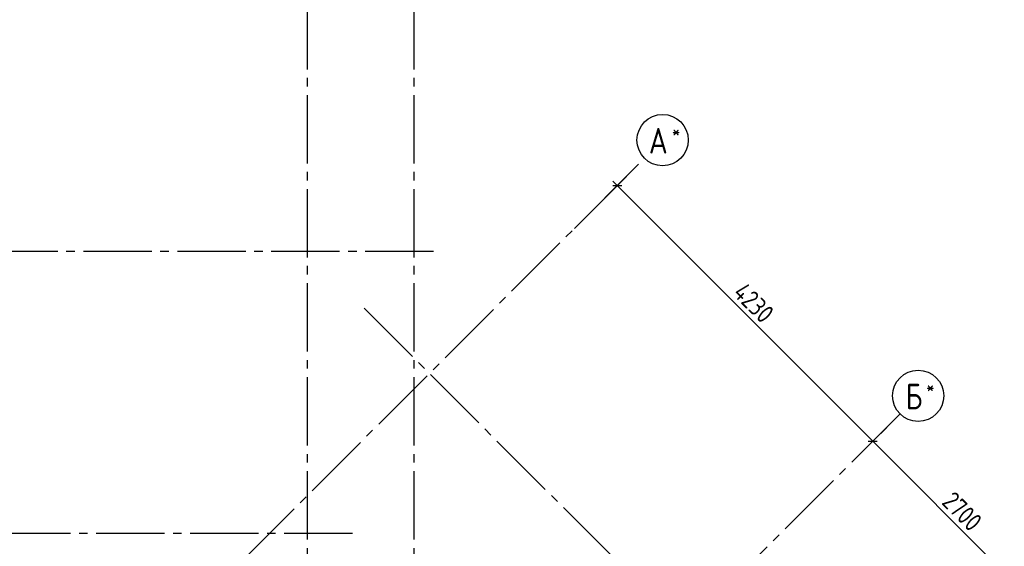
# Model space of a CAD drawing. Header units: millimetres. Extents: x 40580 to 1168286, y -220995 to 81020.
# Tile 361 of 419: x 946950 to 958475, y -109687 to -103527. Entities that reach past the tile are written whole.
import ezdxf

# ---------------------------------------------------------------- set-up
doc = ezdxf.new("R2010")
doc.units = ezdxf.units.MM
doc.linetypes.add('______5', pattern=[1100, 800, -100, 100, -100])
doc.linetypes.add('CENTER', pattern=[2, 1.25, -0.25, 0.25, -0.25])
doc.layers.add('Standard', color=7, linetype='Continuous', lineweight=25)
doc.layers.add('ОСИ', color=7, linetype='CENTER', lineweight=15)
doc.styles.add('GOST 2.304-81', font='txt')
doc.styles.add('ISOCPEUR', font='isocpeur.ttf')

msp = doc.modelspace()

# ---------------------------------------------------------------- linework, layer by layer
at = {"layer": 'Standard', "color": 251, "linetype": 'Continuous', "lineweight": -3, "true_color": 0x656565, "transparency": 33554687}
for p, q in [((954151.2, -105260.2), (953443.1, -105968.4)), ((953943.9, -105467.6), (954106.9, -105304.6)), ((953943.9, -105467.6), (954032.3, -105379.2)), ((953943.9, -105467.6), (953855.5, -105556)), ((956935, -108458.6), (957023.4, -108370.2)), ((956935, -108458.6), (956846.6, -108547))]:
    msp.add_line(p, q, dxfattribs=at)
at = {"layer": 'Standard', "color": 7, "linetype": 'Continuous', "lineweight": -3, "transparency": 33554687}
for p, q in [((953943.9, -105467.6), (953890.9, -105414.5)), ((953943.9, -105467.6), (956935, -108458.6)), ((956935, -108458.6), (958844.2, -110367.8))]:
    msp.add_line(p, q, dxfattribs=at)
at = {"layer": 'Standard', "color": 7, "linetype": 'Continuous', "lineweight": 25, "transparency": 33554687}
for p, q in [((953890.9, -105467.6), (953996.9, -105467.6)), ((956881.9, -108458.6), (956988, -108458.6))]:
    msp.add_line(p, q, dxfattribs=at)
at = {"layer": 'Standard', "color": 251, "linetype": 'Continuous', "lineweight": -3, "true_color": 0x656565, "transparency": 33554687}
msp.add_lwpolyline([(956935, -108458.6), (956947, -108446.6), (956947, -108446.6), (957098, -108295.6)], dxfattribs=at)
at = {"layer": 'ОСИ', "color": 8, "linetype": '______5', "lineweight": -3, "transparency": 33554687}
for p, q in [((950315.3, -87908.3), (950315.3, -121348.3)), ((951565.3, -87908.3), (951565.3, -121348.3)), ((944929.8, -114481.7), (954263.4, -105148)), ((951795.3, -106238.3), (942364.8, -106238.3)), ((950981, -106900.4), (958572.4, -114491.8)), ((948910.5, -116483.1), (957254.5, -108139.1)), ((950845.3, -109538.3), (942364.8, -109538.3))]:
    msp.add_line(p, q, dxfattribs=at)
at = {"layer": 'ОСИ', "color": 7, "linetype": 'Continuous', "lineweight": -3, "transparency": 33554687}
for centre in [(954475.6, -104935.9), (957466.6, -107927)]:
    msp.add_circle(centre, 300, dxfattribs=at)

# ---------------------------------------------------------------- texts
at = {"layer": 'Standard', "color": 7, "linetype": 'Continuous', "lineweight": 25, "transparency": 33554687, "char_height": 220, "attachment_point": 7, "rotation": 315, "style": 'GOST 2.304-81'}
for s, insert, width in [('4230', (955286.8, -106739.7), 657.054), ('2700', (957731.4, -109184.4), 672.63)]:
    msp.add_mtext(s, dxfattribs=dict(at, insert=insert, width=width))
at = {"layer": 'ОСИ', "color": 7, "linetype": 'Continuous', "lineweight": 25, "transparency": 33554687, "attachment_point": 7, "style": 'ISOCPEUR'}
for s, insert, char_height, width in [('\\W0.80;*', (954584.1, -104918.4), 180, 215.909), ('\\W0.82;А', (954314.1, -105093.4), 300, 392.64), ('\\W0.80;*', (957560.1, -107909.5), 180, 215.9), ('\\W0.80;Б', (957320.1, -108084.5), 300, 359.83)]:
    msp.add_mtext(s, dxfattribs=dict(at, insert=insert, char_height=char_height, width=width))

doc.saveas('drawing.dxf')
